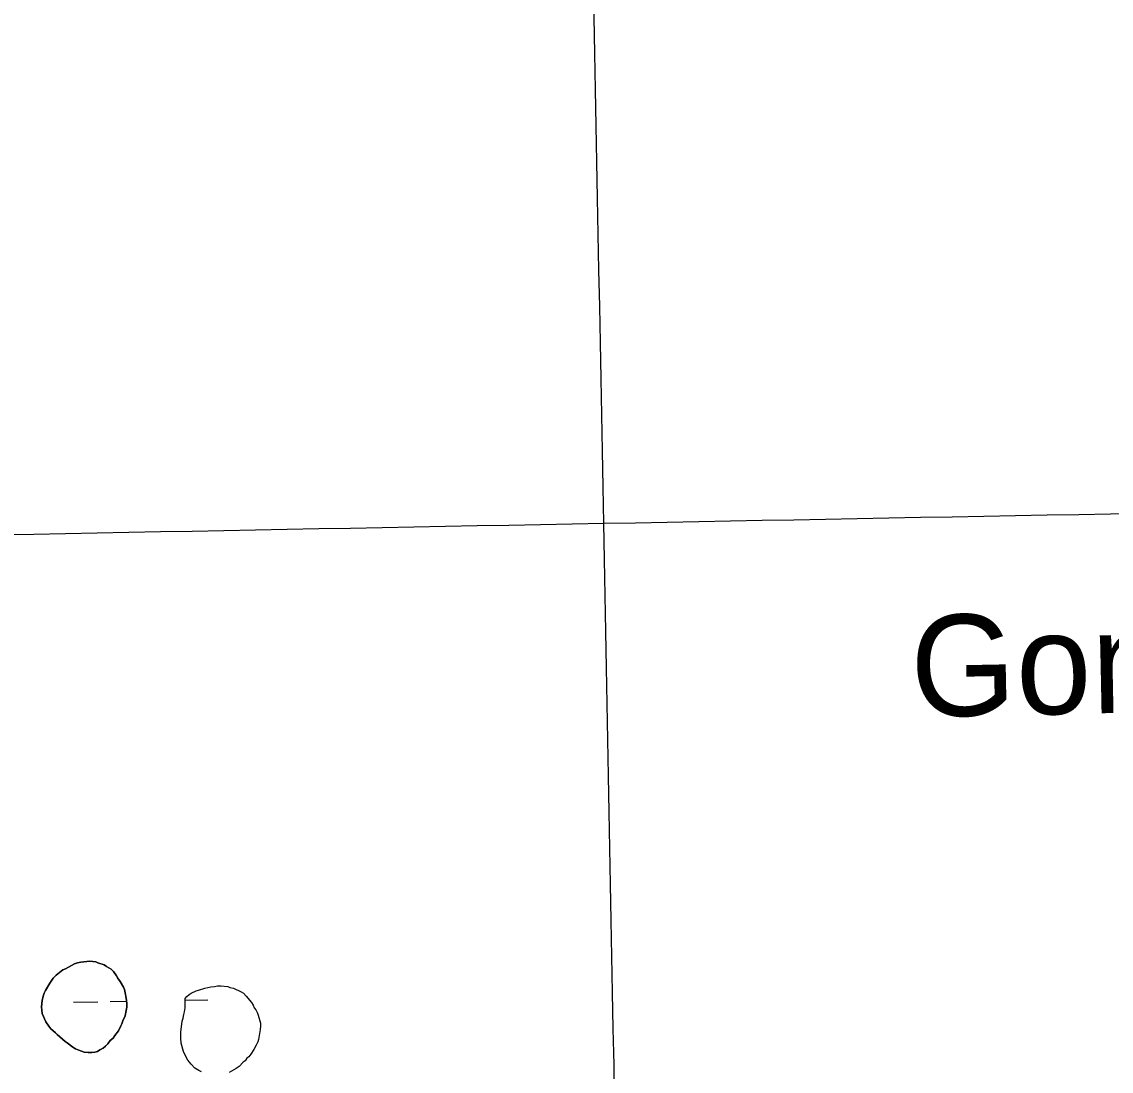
# Model space of a CAD drawing. Extents: x 3957609 to 3995875, y 234277 to 260273.
# Drawn here: x 3971463 to 3972892, y 254329 to 255705 of the extents above; entities that cross this region are included whole.
import ezdxf

# ---------------------------------------------------------------- set-up
doc = ezdxf.new("R2010")
doc.units = 0
for name, color, linetype in [('V-GRID-MAJR', 7, 'Continuous'), ('V-RIVR-IDEN', 7, 'Continuous'), ('V-TOPO-SHOR', 7, 'Continuous'), ('V-WETL-SWMP', 7, 'Continuous')]:
    doc.layers.add(name, color=color, linetype=linetype)

msp = doc.modelspace()

# ---------------------------------------------------------------- linework, layer by layer
at = {"layer": 'V-GRID-MAJR'}
for points in [[(3972513.068, 239900.828), (3972455.83, 242927.648), (3972341.236, 248987.469), (3972226.642, 255047.279), (3972169.287, 258080.274)], [(3961591.061, 254847.703), (3966908.859, 254947.105), (3972226.642, 255047.279), (3977544.411, 255148.228), (3982862.165, 255249.95), (3988179.905, 255352.445), (3993497.629, 255455.714), (3993497.63, 255455.714)]]:
    msp.add_spline(points, degree=3, dxfattribs=at)
at = {"layer": 'V-TOPO-SHOR'}
for points in [[(3971489.921, 254404.611), (3971494.785, 254393.713), (3971498.43, 254387.662), (3971501.263, 254384.436), (3971503.689, 254382.015), (3971507.329, 254379.193), (3971509.756, 254376.774), (3971519.867, 254367.907), (3971522.697, 254365.891), (3971529.975, 254360.249), (3971533.615, 254358.236), (3971538.059, 254356.223), (3971544.93, 254353.81), (3971550.179, 254353.417), (3971555.027, 254353.423), (3971559.063, 254353.835), (3971562.295, 254354.648), (3971565.523, 254356.671), (3971569.961, 254359.102), (3971572.783, 254361.529), (3971576.008, 254364.767), (3971579.234, 254368.81), (3971582.863, 254372.046), (3971585.28, 254375.685), (3971590.117, 254381.751), (3971592.933, 254388.217), (3971594.545, 254391.047), (3971595.749, 254394.684), (3971598.565, 254401.553), (3971600.171, 254408.422), (3971600.971, 254412.866), (3971600.963, 254417.714), (3971600.554, 254421.751), (3971599.538, 254426.506), (3971599.329, 254429.422), (3971597.703, 254435.882), (3971596.486, 254439.109), (3971592.032, 254446.374), (3971588.587, 254451.15), (3971587.983, 254453.232), (3971587.578, 254454.039), (3971583.531, 254459.688), (3971580.295, 254462.51), (3971577.464, 254464.523), (3971574.231, 254466.135), (3971571.4, 254468.148), (3971562.913, 254470.962), (3971560.085, 254472.168), (3971552.409, 254472.965), (3971540.701, 254471.734), (3971536.259, 254470.919), (3971532.222, 254469.7), (3971520.52, 254463.22), (3971516.889, 254461.598), (3971508.418, 254454.719), (3971504.386, 254450.674), (3971499.954, 254444.205), (3971494.316, 254434.503), (3971492.706, 254431.27), (3971491.096, 254427.229), (3971489.894, 254421.572), (3971489.099, 254413.09), (3971489.921, 254404.611)], [(3971673.698, 254394.406), (3971674.902, 254398.446), (3971675.703, 254403.294), (3971676.506, 254406.526), (3971677.304, 254411.779), (3971677.292, 254419.047), (3971677.286, 254423.086), (3971677.687, 254424.298), (3971679.703, 254426.725), (3971682.527, 254429.152), (3971685.349, 254431.175), (3971691.808, 254434.014), (3971695.036, 254434.827), (3971703.109, 254437.668), (3971711.185, 254439.296), (3971716.03, 254439.707), (3971720.069, 254440.52), (3971724.105, 254440.529), (3971733.397, 254439.734), (3971736.225, 254438.528), (3971740.67, 254437.727), (3971750.774, 254432.898), (3971754.008, 254430.883), (3971757.65, 254427.253), (3971764.529, 254418.785), (3971766.552, 254415.555), (3971768.174, 254411.924), (3971770.198, 254409.1), (3971772.223, 254405.065), (3971773.44, 254402.239), (3971776.284, 254391.743), (3971776.29, 254388.108), (3971775.893, 254383.262), (3971773.894, 254370.335), (3971772.688, 254367.102), (3971770.677, 254363.061), (3971767.453, 254357.4), (3971763.427, 254350.933), (3971761.008, 254347.699), (3971758.588, 254345.673), (3971756.171, 254342.44), (3971753.75, 254340.416), (3971748.106, 254334.754), (3971744.475, 254332.325), (3971735.193, 254327.059)], [(3971698.845, 254327.809), (3971695.206, 254329.822), (3971690.356, 254332.64), (3971685.501, 254337.883), (3971681.05, 254343.126), (3971678.216, 254347.967), (3971675.377, 254354.425), (3971672.129, 254365.324), (3971671.713, 254372.191), (3971671.701, 254379.863), (3971673.698, 254394.406)]]:
    msp.add_lwpolyline(points, dxfattribs=at)
at = {"layer": 'V-WETL-SWMP'}
for p, q in [((3971531.074, 254419.267), (3971563.068, 254419.849)), ((3971579.066, 254420.14), (3971600.677, 254420.533)), ((3971677.288, 254421.926), (3971707.044, 254422.467))]:
    msp.add_line(p, q, dxfattribs=at)
msp.add_lwpolyline([(3971494.785, 254393.713), (3971489.921, 254404.61), (3971489.1, 254413.09), (3971489.894, 254421.572), (3971491.096, 254427.228), (3971492.705, 254431.27), (3971494.315, 254434.503), (3971499.954, 254444.205), (3971504.386, 254450.674), (3971508.418, 254454.719), (3971516.888, 254461.599), (3971520.52, 254463.22), (3971532.222, 254469.701), (3971536.259, 254470.919), (3971540.7, 254471.734), (3971552.41, 254472.964), (3971560.085, 254472.169), (3971562.914, 254470.962), (3971571.4, 254468.148), (3971574.23, 254466.134), (3971577.464, 254464.523), (3971580.294, 254462.509), (3971583.53, 254459.687), (3971587.577, 254454.039), (3971587.982, 254453.232), (3971588.588, 254451.15), (3971592.032, 254446.373), (3971596.486, 254439.11), (3971597.703, 254435.881), (3971599.329, 254429.422), (3971599.537, 254426.506), (3971600.553, 254421.751), (3971600.964, 254417.713), (3971600.971, 254412.866), (3971600.171, 254408.422), (3971598.566, 254401.554), (3971595.75, 254394.684), (3971594.545, 254391.047), (3971592.934, 254388.217), (3971590.117, 254381.751), (3971585.28, 254375.685), (3971582.863, 254372.046), (3971579.234, 254368.81), (3971576.009, 254364.766), (3971572.783, 254361.53), (3971569.96, 254359.102), (3971565.522, 254356.671), (3971562.294, 254354.647), (3971559.064, 254353.834), (3971555.026, 254353.424), (3971550.18, 254353.416), (3971544.929, 254353.811), (3971538.059, 254356.223), (3971533.614, 254358.235), (3971529.975, 254360.249), (3971522.697, 254365.891), (3971519.866, 254367.906), (3971509.755, 254376.775), (3971507.328, 254379.194), (3971503.689, 254382.015), (3971501.262, 254384.435), (3971498.43, 254387.661)], close=True, dxfattribs=at)
msp.add_lwpolyline([(3971698.845, 254327.808), (3971695.206, 254329.821), (3971690.356, 254332.641), (3971685.501, 254337.883), (3971681.05, 254343.126), (3971678.215, 254347.968), (3971675.377, 254354.425), (3971672.129, 254365.325), (3971671.714, 254372.19), (3971671.701, 254379.863), (3971673.697, 254394.406), (3971674.902, 254398.446), (3971675.702, 254403.294), (3971676.505, 254406.526), (3971677.304, 254411.778), (3971677.292, 254419.047), (3971677.286, 254423.086), (3971677.688, 254424.298), (3971679.703, 254426.725), (3971682.526, 254429.152), (3971685.35, 254431.176), (3971691.808, 254434.014), (3971695.037, 254434.827), (3971703.11, 254437.667), (3971711.185, 254439.295), (3971716.03, 254439.707), (3971720.068, 254440.521), (3971724.106, 254440.528), (3971733.397, 254439.735), (3971736.226, 254438.528), (3971740.67, 254437.727), (3971750.774, 254432.897), (3971754.008, 254430.883), (3971757.649, 254427.254), (3971764.528, 254418.784), (3971766.553, 254415.556), (3971768.174, 254411.924), (3971770.198, 254409.1), (3971772.224, 254405.065), (3971773.44, 254402.24), (3971776.284, 254391.744), (3971776.29, 254388.109), (3971775.894, 254383.262), (3971773.895, 254370.335), (3971772.689, 254367.102), (3971770.676, 254363.06), (3971767.454, 254357.401), (3971763.426, 254350.933), (3971761.008, 254347.698), (3971758.588, 254345.674), (3971756.17, 254342.44), (3971753.75, 254340.416), (3971748.105, 254334.753), (3971744.474, 254332.324), (3971735.194, 254327.059)], dxfattribs=at)

# ---------------------------------------------------------------- texts
at = {"layer": 'V-RIVR-IDEN'}
msp.add_text('Gondle  Pond', height=132.99974, rotation=1.123297, dxfattribs=at).set_placement((3972630.195, 254793.27))

doc.saveas('drawing.dxf')
